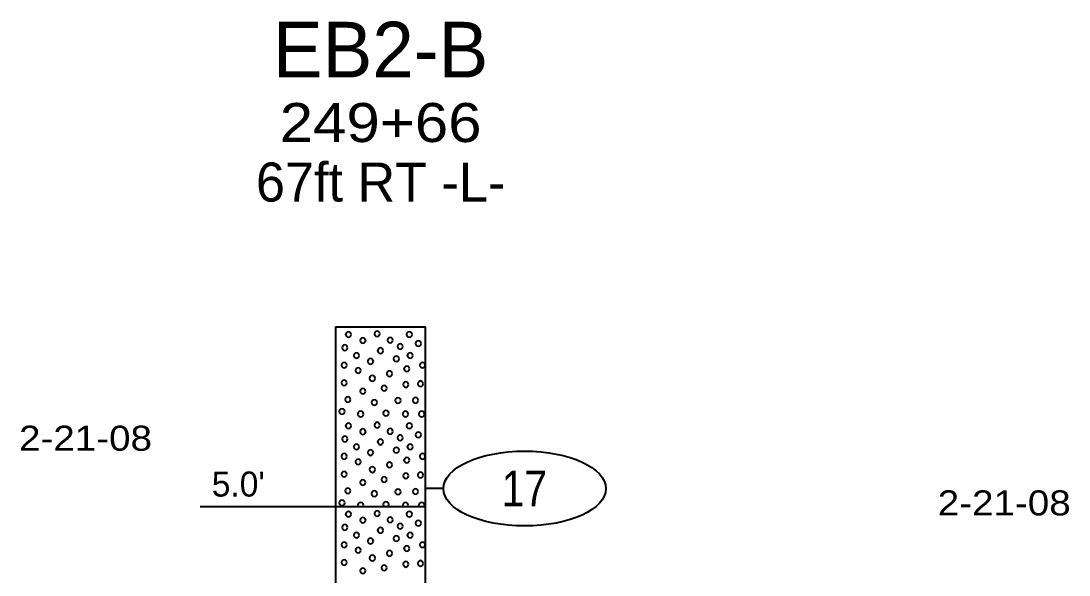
# Model space of a CAD drawing. Extents: x -76 to 974, y -1080 to -735.
# Drawn here: x 32.76 to 61.91, y -771.62 to -756.2 of the extents above; entities that cross this region are included whole.
import ezdxf
from ezdxf.enums import TextEntityAlignment as Align

# ---------------------------------------------------------------- set-up
doc = ezdxf.new("R2010")
doc.units = 0
doc.header["$LTSCALE"] = 0.36
doc.layers.add('27', color=7, linetype='Continuous', lineweight=40)

msp = doc.modelspace()

# ---------------------------------------------------------------- linework, layer by layer
at = {"layer": '27'}
for p, q in [((41.5129, -764.7173), (41.5129, -769.7173)), ((41.5129, -764.7173), (44.0129, -764.7173)), ((44.0129, -769.7173), (44.0129, -764.7173)), ((44.5129, -769.2173), (44.0129, -769.2173)), ((37.7455, -769.7173), (41.5129, -769.7173)), ((41.5129, -769.7173), (44.0129, -769.7173)), ((41.5129, -769.7173), (41.5129, -781.7173)), ((44.0129, -781.7173), (44.0129, -769.7173))]:
    msp.add_line(p, q, dxfattribs=at)
for points in [[(41.9448, -764.9299), (41.9346, -764.8918), (41.9067, -764.8639), (41.8686, -764.8537), (41.8305, -764.8639), (41.8026, -764.8918), (41.7924, -764.9299), (41.8026, -764.968), (41.8305, -764.9959), (41.8686, -765.0061), (41.9067, -764.9959), (41.9346, -764.968)], [(42.3498, -765.0952), (42.3396, -765.0571), (42.3117, -765.0292), (42.2736, -765.019), (42.2355, -765.0292), (42.2076, -765.0571), (42.1974, -765.0952), (42.2076, -765.1333), (42.2355, -765.1612), (42.2736, -765.1714), (42.3117, -765.1612), (42.3396, -765.1333)], [(42.7458, -764.9103), (42.7356, -764.8722), (42.7077, -764.8443), (42.6696, -764.8341), (42.6315, -764.8443), (42.6036, -764.8722), (42.5934, -764.9103), (42.6036, -764.9484), (42.6315, -764.9763), (42.6696, -764.9865), (42.7077, -764.9763), (42.7356, -764.9484)], [(43.1049, -765.0862), (43.0946, -765.0481), (43.0668, -765.0202), (43.0287, -765.01), (42.9906, -765.0202), (42.9627, -765.0481), (42.9525, -765.0862), (42.9627, -765.1243), (42.9906, -765.1522), (43.0287, -765.1624), (43.0668, -765.1522), (43.0946, -765.1243)], [(43.6394, -764.93), (43.6292, -764.8919), (43.6013, -764.864), (43.5632, -764.8538), (43.5251, -764.864), (43.4973, -764.8919), (43.487, -764.93), (43.4973, -764.9681), (43.5251, -764.996), (43.5632, -765.0062), (43.6013, -764.996), (43.6292, -764.9681)], [(41.8487, -765.2978), (41.8384, -765.2597), (41.8106, -765.2318), (41.7725, -765.2216), (41.7344, -765.2318), (41.7065, -765.2597), (41.6963, -765.2978), (41.7065, -765.3359), (41.7344, -765.3638), (41.7725, -765.374), (41.8106, -765.3638), (41.8384, -765.3359)], [(42.8347, -765.381), (42.8245, -765.3429), (42.7966, -765.315), (42.7585, -765.3048), (42.7204, -765.315), (42.6925, -765.3429), (42.6823, -765.381), (42.6925, -765.4191), (42.7204, -765.447), (42.7585, -765.4572), (42.7966, -765.447), (42.8245, -765.4191)], [(43.3831, -765.2634), (43.3729, -765.2253), (43.345, -765.1974), (43.3069, -765.1872), (43.2688, -765.1974), (43.2409, -765.2253), (43.2307, -765.2634), (43.2409, -765.3015), (43.2688, -765.3294), (43.3069, -765.3396), (43.345, -765.3294), (43.3729, -765.3015)], [(43.8903, -765.1821), (43.8801, -765.144), (43.8522, -765.1161), (43.8141, -765.1059), (43.776, -765.1161), (43.7481, -765.144), (43.7379, -765.1821), (43.7481, -765.2202), (43.776, -765.2481), (43.8141, -765.2583), (43.8522, -765.2481), (43.8801, -765.2202)], [(42.1716, -765.5164), (42.1613, -765.4783), (42.1335, -765.4504), (42.0954, -765.4402), (42.0573, -765.4504), (42.0294, -765.4783), (42.0192, -765.5164), (42.0294, -765.5545), (42.0573, -765.5824), (42.0954, -765.5926), (42.1335, -765.5824), (42.1613, -765.5545)], [(42.5631, -765.6779), (42.5529, -765.6398), (42.525, -765.6119), (42.4869, -765.6017), (42.4488, -765.6119), (42.4209, -765.6398), (42.4107, -765.6779), (42.4209, -765.716), (42.4488, -765.7439), (42.4869, -765.7541), (42.525, -765.7439), (42.5529, -765.716)], [(43.2788, -765.6092), (43.2686, -765.5711), (43.2407, -765.5432), (43.2026, -765.533), (43.1645, -765.5432), (43.1366, -765.5711), (43.1264, -765.6092), (43.1366, -765.6473), (43.1645, -765.6752), (43.2026, -765.6854), (43.2407, -765.6752), (43.2686, -765.6473)], [(43.6602, -765.5164), (43.65, -765.4783), (43.6221, -765.4504), (43.584, -765.4402), (43.5459, -765.4504), (43.518, -765.4783), (43.5078, -765.5164), (43.518, -765.5545), (43.5459, -765.5824), (43.584, -765.5926), (43.6221, -765.5824), (43.65, -765.5545)], [(41.8258, -765.7821), (41.8156, -765.744), (41.7877, -765.7161), (41.7496, -765.7059), (41.7115, -765.7161), (41.6836, -765.744), (41.6734, -765.7821), (41.6836, -765.8202), (41.7115, -765.8481), (41.7496, -765.8583), (41.7877, -765.8481), (41.8156, -765.8202)], [(42.2173, -765.9321), (42.2071, -765.894), (42.1792, -765.8661), (42.1411, -765.8559), (42.103, -765.8661), (42.0751, -765.894), (42.0649, -765.9321), (42.0751, -765.9702), (42.103, -765.9981), (42.1411, -766.0083), (42.1792, -765.9981), (42.2071, -765.9702)], [(43.0894, -766.0198), (43.0792, -765.9817), (43.0513, -765.9539), (43.0132, -765.9436), (42.9751, -765.9539), (42.9472, -765.9817), (42.937, -766.0198), (42.9472, -766.0579), (42.9751, -766.0858), (43.0132, -766.096), (43.0513, -766.0858), (43.0792, -766.0579)], [(43.5674, -765.8864), (43.5572, -765.8483), (43.5293, -765.8204), (43.4912, -765.8102), (43.4531, -765.8204), (43.4252, -765.8483), (43.415, -765.8864), (43.4252, -765.9245), (43.4531, -765.9524), (43.4912, -765.9626), (43.5293, -765.9524), (43.5572, -765.9245)], [(44.006, -765.7821), (43.9958, -765.744), (43.9679, -765.7161), (43.9298, -765.7059), (43.8917, -765.7161), (43.8638, -765.744), (43.8536, -765.7821), (43.8638, -765.8202), (43.8917, -765.8481), (43.9298, -765.8583), (43.9679, -765.8481), (43.9958, -765.8202)], [(41.8258, -766.2779), (41.8156, -766.2398), (41.7877, -766.2119), (41.7496, -766.2017), (41.7115, -766.2119), (41.6836, -766.2398), (41.6734, -766.2779), (41.6836, -766.316), (41.7115, -766.3439), (41.7496, -766.3541), (41.7877, -766.3439), (41.8156, -766.316)], [(42.6114, -766.1508), (42.6012, -766.1127), (42.5733, -766.0848), (42.5352, -766.0746), (42.4971, -766.0848), (42.4692, -766.1127), (42.459, -766.1508), (42.4692, -766.1889), (42.4971, -766.2168), (42.5352, -766.227), (42.5733, -766.2168), (42.6012, -766.1889)], [(43.5445, -766.3249), (43.5343, -766.2868), (43.5064, -766.259), (43.4683, -766.2487), (43.4302, -766.259), (43.4023, -766.2868), (43.3921, -766.3249), (43.4023, -766.363), (43.4302, -766.3909), (43.4683, -766.4011), (43.5064, -766.3909), (43.5343, -766.363)], [(43.9488, -766.3008), (43.9386, -766.2627), (43.9107, -766.2348), (43.8726, -766.2246), (43.8345, -766.2348), (43.8066, -766.2627), (43.7964, -766.3008), (43.8066, -766.3389), (43.8345, -766.3668), (43.8726, -766.377), (43.9107, -766.3668), (43.9386, -766.3389)], [(42.3444, -766.5093), (42.3342, -766.4712), (42.3063, -766.4433), (42.2682, -766.4331), (42.2301, -766.4433), (42.2023, -766.4712), (42.192, -766.5093), (42.2023, -766.5474), (42.2301, -766.5753), (42.2682, -766.5855), (42.3063, -766.5753), (42.3342, -766.5474)], [(42.9394, -766.4254), (42.9292, -766.3873), (42.9013, -766.3594), (42.8632, -766.3492), (42.8251, -766.3594), (42.7972, -766.3873), (42.787, -766.4254), (42.7972, -766.4635), (42.8251, -766.4914), (42.8632, -766.5016), (42.9013, -766.4914), (42.9292, -766.4635)], [(41.9287, -766.7407), (41.9185, -766.7026), (41.8906, -766.6747), (41.8525, -766.6645), (41.8144, -766.6747), (41.7865, -766.7026), (41.7763, -766.7407), (41.7865, -766.7788), (41.8144, -766.8066), (41.8525, -766.8169), (41.8906, -766.8066), (41.9185, -766.7788)], [(42.6673, -766.8207), (42.6571, -766.7826), (42.6292, -766.7548), (42.5911, -766.7445), (42.553, -766.7548), (42.5252, -766.7826), (42.5149, -766.8207), (42.5252, -766.8588), (42.553, -766.8867), (42.5911, -766.8969), (42.6292, -766.8867), (42.6571, -766.8588)], [(43.3246, -766.7699), (43.3144, -766.7318), (43.2865, -766.7039), (43.2484, -766.6937), (43.2103, -766.7039), (43.1824, -766.7318), (43.1722, -766.7699), (43.1824, -766.808), (43.2103, -766.8359), (43.2484, -766.8461), (43.2865, -766.8359), (43.3144, -766.808)], [(43.8102, -766.7623), (43.8, -766.7242), (43.7721, -766.6963), (43.734, -766.6861), (43.6959, -766.6963), (43.668, -766.7242), (43.6578, -766.7623), (43.668, -766.8004), (43.6959, -766.8283), (43.734, -766.8385), (43.7721, -766.8283), (43.8, -766.8004)], [(41.7673, -767.0737), (41.7571, -767.0356), (41.7292, -767.0077), (41.6911, -766.9975), (41.653, -767.0077), (41.6251, -767.0356), (41.6149, -767.0737), (41.6251, -767.1118), (41.653, -767.1397), (41.6911, -767.1499), (41.7292, -767.1397), (41.7571, -767.1118)], [(42.286, -767.1436), (42.2758, -767.1055), (42.2479, -767.0777), (42.2098, -767.0674), (42.1717, -767.0777), (42.1438, -767.1055), (42.1336, -767.1436), (42.1438, -767.1817), (42.1717, -767.2096), (42.2098, -767.2198), (42.2479, -767.2096), (42.2758, -767.1817)], [(42.9903, -767.1208), (42.98, -767.0827), (42.9522, -767.0548), (42.9141, -767.0446), (42.876, -767.0548), (42.8481, -767.0827), (42.8379, -767.1208), (42.8481, -767.1589), (42.876, -767.1868), (42.9141, -767.197), (42.9522, -767.1868), (42.98, -767.1589)], [(43.5331, -767.1436), (43.5229, -767.1055), (43.495, -767.0777), (43.4569, -767.0674), (43.4188, -767.0777), (43.3909, -767.1055), (43.3807, -767.1436), (43.3909, -767.1817), (43.4188, -767.2096), (43.4569, -767.2198), (43.495, -767.2096), (43.5229, -767.1817)], [(43.9831, -767.1436), (43.9729, -767.1055), (43.945, -767.0777), (43.9069, -767.0674), (43.8688, -767.0777), (43.8409, -767.1055), (43.8307, -767.1436), (43.8409, -767.1817), (43.8688, -767.2096), (43.9069, -767.2198), (43.945, -767.2096), (43.9729, -767.1817)], [(41.9448, -767.4699), (41.9346, -767.4318), (41.9067, -767.4039), (41.8686, -767.3937), (41.8305, -767.4039), (41.8026, -767.4318), (41.7924, -767.4699), (41.8026, -767.508), (41.8305, -767.5359), (41.8686, -767.5461), (41.9067, -767.5359), (41.9346, -767.508)], [(42.7458, -767.4503), (42.7356, -767.4122), (42.7077, -767.3843), (42.6696, -767.3741), (42.6315, -767.3843), (42.6036, -767.4122), (42.5934, -767.4503), (42.6036, -767.4884), (42.6315, -767.5163), (42.6696, -767.5265), (42.7077, -767.5163), (42.7356, -767.4884)], [(43.6394, -767.47), (43.6292, -767.4319), (43.6013, -767.404), (43.5632, -767.3938), (43.5251, -767.404), (43.4973, -767.4319), (43.487, -767.47), (43.4973, -767.5081), (43.5251, -767.536), (43.5632, -767.5462), (43.6013, -767.536), (43.6292, -767.5081)], [(42.3498, -767.6352), (42.3396, -767.5971), (42.3117, -767.5692), (42.2736, -767.559), (42.2355, -767.5692), (42.2076, -767.5971), (42.1974, -767.6352), (42.2076, -767.6733), (42.2355, -767.7012), (42.2736, -767.7114), (42.3117, -767.7012), (42.3396, -767.6733)], [(43.1049, -767.6262), (43.0946, -767.5881), (43.0668, -767.5602), (43.0287, -767.55), (42.9906, -767.5602), (42.9627, -767.5881), (42.9525, -767.6262), (42.9627, -767.6643), (42.9906, -767.6922), (43.0287, -767.7024), (43.0668, -767.6922), (43.0946, -767.6643)], [(43.8903, -767.7221), (43.8801, -767.684), (43.8522, -767.6561), (43.8141, -767.6459), (43.776, -767.6561), (43.7481, -767.684), (43.7379, -767.7221), (43.7481, -767.7602), (43.776, -767.7881), (43.8141, -767.7983), (43.8522, -767.7881), (43.8801, -767.7602)], [(41.8487, -767.8378), (41.8384, -767.7997), (41.8106, -767.7718), (41.7725, -767.7616), (41.7344, -767.7718), (41.7065, -767.7997), (41.6963, -767.8378), (41.7065, -767.8759), (41.7344, -767.9038), (41.7725, -767.914), (41.8106, -767.9038), (41.8384, -767.8759)], [(42.1716, -768.0564), (42.1613, -768.0183), (42.1335, -767.9904), (42.0954, -767.9802), (42.0573, -767.9904), (42.0294, -768.0183), (42.0192, -768.0564), (42.0294, -768.0945), (42.0573, -768.1224), (42.0954, -768.1326), (42.1335, -768.1224), (42.1613, -768.0945)], [(42.8347, -767.921), (42.8245, -767.8829), (42.7966, -767.855), (42.7585, -767.8448), (42.7204, -767.855), (42.6925, -767.8829), (42.6823, -767.921), (42.6925, -767.9591), (42.7204, -767.987), (42.7585, -767.9972), (42.7966, -767.987), (42.8245, -767.9591)], [(43.3831, -767.8034), (43.3729, -767.7653), (43.345, -767.7374), (43.3069, -767.7272), (43.2688, -767.7374), (43.2409, -767.7653), (43.2307, -767.8034), (43.2409, -767.8415), (43.2688, -767.8694), (43.3069, -767.8796), (43.345, -767.8694), (43.3729, -767.8415)], [(43.6602, -768.0564), (43.65, -768.0183), (43.6221, -767.9904), (43.584, -767.9802), (43.5459, -767.9904), (43.518, -768.0183), (43.5078, -768.0564), (43.518, -768.0945), (43.5459, -768.1224), (43.584, -768.1326), (43.6221, -768.1224), (43.65, -768.0945)], [(41.8258, -768.3221), (41.8156, -768.284), (41.7877, -768.2561), (41.7496, -768.2459), (41.7115, -768.2561), (41.6836, -768.284), (41.6734, -768.3221), (41.6836, -768.3602), (41.7115, -768.3881), (41.7496, -768.3983), (41.7877, -768.3881), (41.8156, -768.3602)], [(42.5631, -768.2179), (42.5529, -768.1798), (42.525, -768.1519), (42.4869, -768.1417), (42.4488, -768.1519), (42.4209, -768.1798), (42.4107, -768.2179), (42.4209, -768.256), (42.4488, -768.2839), (42.4869, -768.2941), (42.525, -768.2839), (42.5529, -768.256)], [(43.2788, -768.1492), (43.2686, -768.1111), (43.2407, -768.0832), (43.2026, -768.073), (43.1645, -768.0832), (43.1366, -768.1111), (43.1264, -768.1492), (43.1366, -768.1873), (43.1645, -768.2152), (43.2026, -768.2254), (43.2407, -768.2152), (43.2686, -768.1873)], [(44.006, -768.3221), (43.9958, -768.284), (43.9679, -768.2561), (43.9298, -768.2459), (43.8917, -768.2561), (43.8638, -768.284), (43.8536, -768.3221), (43.8638, -768.3602), (43.8917, -768.3881), (43.9298, -768.3983), (43.9679, -768.3881), (43.9958, -768.3602)], [(42.2173, -768.4721), (42.2071, -768.434), (42.1792, -768.4061), (42.1411, -768.3959), (42.103, -768.4061), (42.0751, -768.434), (42.0649, -768.4721), (42.0751, -768.5102), (42.103, -768.5381), (42.1411, -768.5483), (42.1792, -768.5381), (42.2071, -768.5102)], [(43.0894, -768.5598), (43.0792, -768.5217), (43.0513, -768.4939), (43.0132, -768.4836), (42.9751, -768.4939), (42.9472, -768.5217), (42.937, -768.5598), (42.9472, -768.5979), (42.9751, -768.6258), (43.0132, -768.636), (43.0513, -768.6258), (43.0792, -768.5979)], [(43.5674, -768.4264), (43.5572, -768.3883), (43.5293, -768.3604), (43.4912, -768.3502), (43.4531, -768.3604), (43.4252, -768.3883), (43.415, -768.4264), (43.4252, -768.4645), (43.4531, -768.4924), (43.4912, -768.5026), (43.5293, -768.4924), (43.5572, -768.4645)], [(41.8258, -768.8179), (41.8156, -768.7798), (41.7877, -768.7519), (41.7496, -768.7417), (41.7115, -768.7519), (41.6836, -768.7798), (41.6734, -768.8179), (41.6836, -768.856), (41.7115, -768.8839), (41.7496, -768.8941), (41.7877, -768.8839), (41.8156, -768.856)], [(42.6114, -768.6908), (42.6012, -768.6527), (42.5733, -768.6248), (42.5352, -768.6146), (42.4971, -768.6248), (42.4692, -768.6527), (42.459, -768.6908), (42.4692, -768.7289), (42.4971, -768.7568), (42.5352, -768.767), (42.5733, -768.7568), (42.6012, -768.7289)], [(43.5445, -768.8649), (43.5343, -768.8268), (43.5064, -768.799), (43.4683, -768.7887), (43.4302, -768.799), (43.4023, -768.8268), (43.3921, -768.8649), (43.4023, -768.903), (43.4302, -768.9309), (43.4683, -768.9411), (43.5064, -768.9309), (43.5343, -768.903)], [(43.9488, -768.8408), (43.9386, -768.8027), (43.9107, -768.7748), (43.8726, -768.7646), (43.8345, -768.7748), (43.8066, -768.8027), (43.7964, -768.8408), (43.8066, -768.8789), (43.8345, -768.9068), (43.8726, -768.917), (43.9107, -768.9068), (43.9386, -768.8789)], [(42.3444, -769.0493), (42.3342, -769.0112), (42.3063, -768.9833), (42.2682, -768.9731), (42.2301, -768.9833), (42.2023, -769.0112), (42.192, -769.0493), (42.2023, -769.0874), (42.2301, -769.1153), (42.2682, -769.1255), (42.3063, -769.1153), (42.3342, -769.0874)], [(42.9394, -768.9654), (42.9292, -768.9273), (42.9013, -768.8994), (42.8632, -768.8892), (42.8251, -768.8994), (42.7972, -768.9273), (42.787, -768.9654), (42.7972, -769.0035), (42.8251, -769.0314), (42.8632, -769.0416), (42.9013, -769.0314), (42.9292, -769.0035)], [(41.9287, -769.2807), (41.9185, -769.2426), (41.8906, -769.2147), (41.8525, -769.2045), (41.8144, -769.2147), (41.7865, -769.2426), (41.7763, -769.2807), (41.7865, -769.3188), (41.8144, -769.3466), (41.8525, -769.3569), (41.8906, -769.3466), (41.9185, -769.3188)], [(42.6673, -769.3607), (42.6571, -769.3226), (42.6292, -769.2948), (42.5911, -769.2845), (42.553, -769.2948), (42.5252, -769.3226), (42.5149, -769.3607), (42.5252, -769.3988), (42.553, -769.4267), (42.5911, -769.4369), (42.6292, -769.4267), (42.6571, -769.3988)], [(43.3246, -769.3099), (43.3144, -769.2718), (43.2865, -769.2439), (43.2484, -769.2337), (43.2103, -769.2439), (43.1824, -769.2718), (43.1722, -769.3099), (43.1824, -769.348), (43.2103, -769.3759), (43.2484, -769.3861), (43.2865, -769.3759), (43.3144, -769.348)], [(43.8102, -769.3023), (43.8, -769.2642), (43.7721, -769.2363), (43.734, -769.2261), (43.6959, -769.2363), (43.668, -769.2642), (43.6578, -769.3023), (43.668, -769.3404), (43.6959, -769.3683), (43.734, -769.3785), (43.7721, -769.3683), (43.8, -769.3404)], [(41.7673, -769.6137), (41.7571, -769.5756), (41.7292, -769.5477), (41.6911, -769.5375), (41.653, -769.5477), (41.6251, -769.5756), (41.6149, -769.6137), (41.6251, -769.6518), (41.653, -769.6797), (41.6911, -769.6899), (41.7292, -769.6797), (41.7571, -769.6518)], [(42.286, -769.6836), (42.2758, -769.6455), (42.2479, -769.6177), (42.2098, -769.6074), (42.1717, -769.6177), (42.1438, -769.6455), (42.1336, -769.6836), (42.1426, -769.7173), (42.277, -769.7173)], [(42.98, -769.6989), (42.9903, -769.6608), (42.98, -769.6227), (42.9522, -769.5948), (42.9141, -769.5846), (42.876, -769.5948), (42.8481, -769.6227), (42.8379, -769.6608), (42.8481, -769.6989), (42.8665, -769.7173), (42.9616, -769.7173)], [(43.5331, -769.6836), (43.5229, -769.6455), (43.495, -769.6177), (43.4569, -769.6074), (43.4188, -769.6177), (43.3909, -769.6455), (43.3807, -769.6836), (43.3897, -769.7173), (43.5241, -769.7173)], [(43.9831, -769.6836), (43.9729, -769.6455), (43.945, -769.6177), (43.9069, -769.6074), (43.8688, -769.6177), (43.8409, -769.6455), (43.8307, -769.6836), (43.8397, -769.7173), (43.9741, -769.7173)], [(41.9448, -769.9299), (41.9346, -769.8918), (41.9067, -769.8639), (41.8686, -769.8537), (41.8305, -769.8639), (41.8026, -769.8918), (41.7924, -769.9299), (41.8026, -769.968), (41.8305, -769.9959), (41.8686, -770.0061), (41.9067, -769.9959), (41.9346, -769.968)], [(42.3498, -770.0952), (42.3396, -770.0571), (42.3117, -770.0292), (42.2736, -770.019), (42.2355, -770.0292), (42.2076, -770.0571), (42.1974, -770.0952), (42.2076, -770.1333), (42.2355, -770.1612), (42.2736, -770.1714), (42.3117, -770.1612), (42.3396, -770.1333)], [(42.7458, -769.9103), (42.7356, -769.8722), (42.7077, -769.8443), (42.6696, -769.8341), (42.6315, -769.8443), (42.6036, -769.8722), (42.5934, -769.9103), (42.6036, -769.9484), (42.6315, -769.9763), (42.6696, -769.9865), (42.7077, -769.9763), (42.7356, -769.9484)], [(43.1049, -770.0862), (43.0946, -770.0481), (43.0668, -770.0202), (43.0287, -770.01), (42.9906, -770.0202), (42.9627, -770.0481), (42.9525, -770.0862), (42.9627, -770.1243), (42.9906, -770.1522), (43.0287, -770.1624), (43.0668, -770.1522), (43.0946, -770.1243)], [(43.6394, -769.93), (43.6292, -769.8919), (43.6013, -769.864), (43.5632, -769.8538), (43.5251, -769.864), (43.4973, -769.8919), (43.487, -769.93), (43.4973, -769.9681), (43.5251, -769.996), (43.5632, -770.0062), (43.6013, -769.996), (43.6292, -769.9681)], [(41.8487, -770.2978), (41.8384, -770.2597), (41.8106, -770.2318), (41.7725, -770.2216), (41.7344, -770.2318), (41.7065, -770.2597), (41.6963, -770.2978), (41.7065, -770.3359), (41.7344, -770.3638), (41.7725, -770.374), (41.8106, -770.3638), (41.8384, -770.3359)], [(42.8347, -770.381), (42.8245, -770.3429), (42.7966, -770.315), (42.7585, -770.3048), (42.7204, -770.315), (42.6925, -770.3429), (42.6823, -770.381), (42.6925, -770.4191), (42.7204, -770.447), (42.7585, -770.4572), (42.7966, -770.447), (42.8245, -770.4191)], [(43.3831, -770.2634), (43.3729, -770.2253), (43.345, -770.1974), (43.3069, -770.1872), (43.2688, -770.1974), (43.2409, -770.2253), (43.2307, -770.2634), (43.2409, -770.3015), (43.2688, -770.3294), (43.3069, -770.3396), (43.345, -770.3294), (43.3729, -770.3015)], [(43.8903, -770.1821), (43.8801, -770.144), (43.8522, -770.1161), (43.8141, -770.1059), (43.776, -770.1161), (43.7481, -770.144), (43.7379, -770.1821), (43.7481, -770.2202), (43.776, -770.2481), (43.8141, -770.2583), (43.8522, -770.2481), (43.8801, -770.2202)], [(42.1716, -770.5164), (42.1613, -770.4783), (42.1335, -770.4504), (42.0954, -770.4402), (42.0573, -770.4504), (42.0294, -770.4783), (42.0192, -770.5164), (42.0294, -770.5545), (42.0573, -770.5824), (42.0954, -770.5926), (42.1335, -770.5824), (42.1613, -770.5545)], [(42.5631, -770.6779), (42.5529, -770.6398), (42.525, -770.6119), (42.4869, -770.6017), (42.4488, -770.6119), (42.4209, -770.6398), (42.4107, -770.6779), (42.4209, -770.716), (42.4488, -770.7439), (42.4869, -770.7541), (42.525, -770.7439), (42.5529, -770.716)], [(43.2788, -770.6092), (43.2686, -770.5711), (43.2407, -770.5432), (43.2026, -770.533), (43.1645, -770.5432), (43.1366, -770.5711), (43.1264, -770.6092), (43.1366, -770.6473), (43.1645, -770.6752), (43.2026, -770.6854), (43.2407, -770.6752), (43.2686, -770.6473)], [(43.6602, -770.5164), (43.65, -770.4783), (43.6221, -770.4504), (43.584, -770.4402), (43.5459, -770.4504), (43.518, -770.4783), (43.5078, -770.5164), (43.518, -770.5545), (43.5459, -770.5824), (43.584, -770.5926), (43.6221, -770.5824), (43.65, -770.5545)], [(41.8258, -770.7821), (41.8156, -770.744), (41.7877, -770.7161), (41.7496, -770.7059), (41.7115, -770.7161), (41.6836, -770.744), (41.6734, -770.7821), (41.6836, -770.8202), (41.7115, -770.8481), (41.7496, -770.8583), (41.7877, -770.8481), (41.8156, -770.8202)], [(42.2173, -770.9321), (42.2071, -770.894), (42.1792, -770.8661), (42.1411, -770.8559), (42.103, -770.8661), (42.0751, -770.894), (42.0649, -770.9321), (42.0751, -770.9702), (42.103, -770.9981), (42.1411, -771.0083), (42.1792, -770.9981), (42.2071, -770.9702)], [(43.5674, -770.8864), (43.5572, -770.8483), (43.5293, -770.8204), (43.4912, -770.8102), (43.4531, -770.8204), (43.4252, -770.8483), (43.415, -770.8864), (43.4252, -770.9245), (43.4531, -770.9524), (43.4912, -770.9626), (43.5293, -770.9524), (43.5572, -770.9245)], [(44.006, -770.7821), (43.9958, -770.744), (43.9679, -770.7161), (43.9298, -770.7059), (43.8917, -770.7161), (43.8638, -770.744), (43.8536, -770.7821), (43.8638, -770.8202), (43.8917, -770.8481), (43.9298, -770.8583), (43.9679, -770.8481), (43.9958, -770.8202)], [(41.8258, -771.2779), (41.8156, -771.2398), (41.7877, -771.2119), (41.7496, -771.2017), (41.7115, -771.2119), (41.6836, -771.2398), (41.6734, -771.2779), (41.6836, -771.316), (41.7115, -771.3439), (41.7496, -771.3541), (41.7877, -771.3439), (41.8156, -771.316)], [(42.6114, -771.1508), (42.6012, -771.1127), (42.5733, -771.0848), (42.5352, -771.0746), (42.4971, -771.0848), (42.4692, -771.1127), (42.459, -771.1508), (42.4692, -771.1889), (42.4971, -771.2168), (42.5352, -771.227), (42.5733, -771.2168), (42.6012, -771.1889)], [(43.0894, -771.0198), (43.0792, -770.9817), (43.0513, -770.9539), (43.0132, -770.9436), (42.9751, -770.9539), (42.9472, -770.9817), (42.937, -771.0198), (42.9472, -771.0579), (42.9751, -771.0858), (43.0132, -771.096), (43.0513, -771.0858), (43.0792, -771.0579)], [(42.3444, -771.5093), (42.3342, -771.4712), (42.3063, -771.4433), (42.2682, -771.4331), (42.2301, -771.4433), (42.2023, -771.4712), (42.192, -771.5093), (42.2023, -771.5474), (42.2301, -771.5753), (42.2682, -771.5855), (42.3063, -771.5753), (42.3342, -771.5474)], [(42.9394, -771.4254), (42.9292, -771.3873), (42.9013, -771.3594), (42.8632, -771.3492), (42.8251, -771.3594), (42.7972, -771.3873), (42.787, -771.4254), (42.7972, -771.4635), (42.8251, -771.4914), (42.8632, -771.5016), (42.9013, -771.4914), (42.9292, -771.4635)], [(43.5445, -771.3249), (43.5343, -771.2868), (43.5064, -771.259), (43.4683, -771.2487), (43.4302, -771.259), (43.4023, -771.2868), (43.3921, -771.3249), (43.4023, -771.363), (43.4302, -771.3909), (43.4683, -771.4011), (43.5064, -771.3909), (43.5343, -771.363)], [(43.9488, -771.3008), (43.9386, -771.2627), (43.9107, -771.2348), (43.8726, -771.2246), (43.8345, -771.2348), (43.8066, -771.2627), (43.7964, -771.3008), (43.8066, -771.3389), (43.8345, -771.3668), (43.8726, -771.377), (43.9107, -771.3668), (43.9386, -771.3389)]]:
    msp.add_lwpolyline(points, close=True, dxfattribs=at)
msp.add_ellipse((46.7703, -769.2173), major_axis=(2.2574, 0), ratio=0.461538, dxfattribs=at)

# ---------------------------------------------------------------- texts
for s, height, p in [('EB2-B', 1.55, (42.7646, -757.7778)), ('67ft RT -L-', 1.085, (42.7651, -761.2312))]:
    msp.add_text(s, height=height, dxfattribs=at).set_placement(p, align=Align.CENTER)
for s, height, width, p in [('249+66', 1.085, 1.15, (42.7656, -759.5742)), ('2-21-08', 0.6976, 1.15, (34.5583, -768.1657)), ('17', 1, 0.85, (46.7631, -769.7172)), ('2-21-08', 0.6976, 1.15, (60.1076, -769.9657))]:
    msp.add_text(s, height=height, dxfattribs=dict(at, width=width)).set_placement(p, align=Align.CENTER)
msp.add_text("5.0'", height=0.6976, dxfattribs=at).set_placement((38.0695, -769.4409))

doc.saveas('drawing.dxf')
